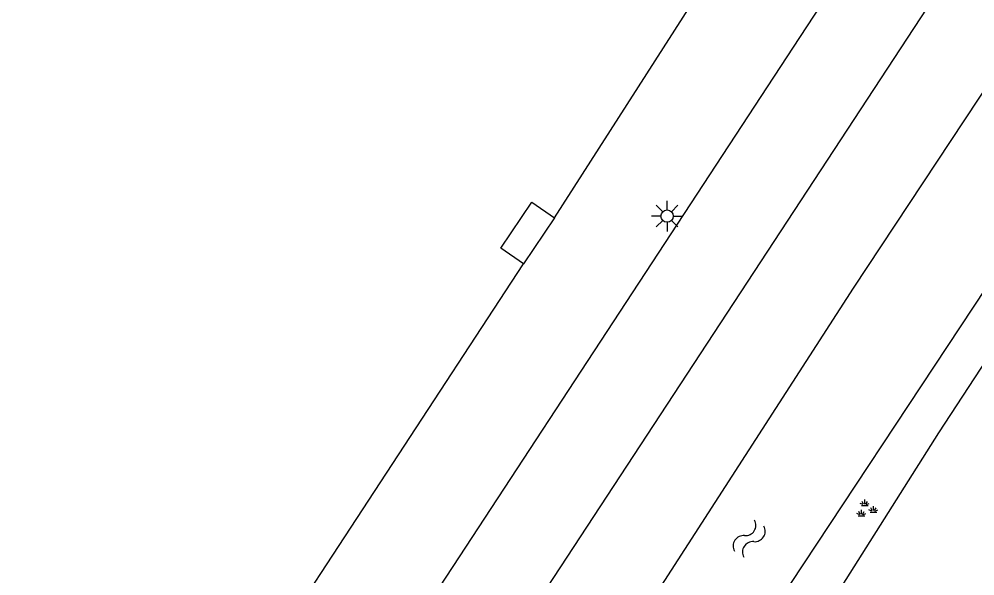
# Model space of a CAD drawing. Extents: x 136000 to 138005, y 398500 to 400500.
# Drawn here: x 136904.29 to 136943.13, y 399373.37 to 399396 of the extents above; entities that cross this region are included whole.
import ezdxf

# ---------------------------------------------------------------- set-up
doc = ezdxf.new("R2010")
doc.units = 0
for name, color, linetype in [('gg-bbg-overig bouwwerk', 7, 'Continuous'), ('gg-knt-bronhoudergrens', 7, 'Continuous'), ('gg-knt-verharding', 7, 'Continuous'), ('gg-kntw-bovenkant insteek waterloop', 7, 'Continuous'), ('gt-symb-groenvak', 7, 'Continuous'), ('gt-symb-lichtmast', 7, 'Continuous'), ('gt-symb-watersymbool', 7, 'Continuous')]:
    doc.layers.add(name, color=color, linetype=linetype)

# ---------------------------------------------------------------- blocks, each defined once
blk = doc.blocks.new('gt0-GRVAK')
at = {"layer": 'gt-symb-groenvak'}
for p, q in [((-0.047, 0.214), (-0.047, 0.393)), ((-0.11, 0.189), (-0.228, 0.24)), ((-0.182, 0.153), (0.088, 0.153)), ((-0.091, 0.211), (-0.156, 0.322)), ((-0.004, 0.211), (0.061, 0.322)), ((0.015, 0.189), (0.133, 0.24)), ((0.262, -0.052), (0.197, 0.059)), ((0.305, -0.049), (0.305, 0.13)), ((0.349, -0.052), (0.414, 0.059)), ((-0.245, -0.228), (-0.363, -0.177)), ((-0.318, -0.264), (-0.047, -0.264)), ((-0.226, -0.206), (-0.291, -0.095)), ((-0.183, -0.203), (-0.183, -0.024)), ((-0.139, -0.206), (-0.074, -0.095)), ((-0.12, -0.228), (-0.002, -0.177)), ((0.243, -0.074), (0.125, -0.023)), ((0.17, -0.11), (0.441, -0.11)), ((0.368, -0.074), (0.486, -0.023))]:
    blk.add_line(p, q, dxfattribs=at)
blk = doc.blocks.new('gt0-LMAST')
at = {"layer": 'gt-symb-lichtmast'}
for p, q in [((-0.182, 0.173), (-0.447, 0.438)), ((-0.005, 0.246), (-0.005, 0.621)), ((0.172, 0.173), (0.437, 0.438)), ((-0.255, -0.004), (-0.63, -0.004)), ((-0.182, -0.181), (-0.447, -0.446)), ((-0.005, -0.254), (-0.005, -0.629)), ((0.437, -0.446), (0.172, -0.181)), ((0.245, -0.004), (0.62, -0.004))]:
    blk.add_line(p, q, dxfattribs=at)
blk.add_circle((-0.005, -0.004), 0.25, dxfattribs=at)
blk = doc.blocks.new('gt0-WA')
at = {"layer": 'gt-symb-watersymbool'}
for centre, start, end in [((-0.323, 0.022), 28.0725, 151.9275), ((0.427, 0.422), 208.0725, 331.9275), ((-0.323, -0.428), 28.0725, 151.9275), ((0.427, -0.028), 208.0725, 331.9275)]:
    blk.add_arc(centre, 0.425, start, end, dxfattribs=at)

msp = doc.modelspace()

# ---------------------------------------------------------------- linework, layer by layer
at = {"layer": 'gg-bbg-overig bouwwerk'}
msp.add_line((136926.04, 399387.93), (136924.78, 399386.06), dxfattribs=at)
msp.add_lwpolyline([(136924.78, 399386.06), (136923.86, 399386.69), (136925.12, 399388.56), (136926.04, 399387.93)], dxfattribs=at)
at = {"layer": 'gg-knt-bronhoudergrens'}
for points in [[(136926.04, 399387.93), (136951.052, 399426.942), (136984.677, 399477.264)], [(136904.286, 399360.679), (136913.654, 399369.043), (136924.78, 399386.06)]]:
    msp.add_lwpolyline(points, dxfattribs=at)
at = {"layer": 'gg-knt-verharding'}
msp.add_line((136987.509, 399467.166), (136917.938, 399361.002), dxfattribs=at)
msp.add_lwpolyline([(136986.411, 399472.071), (136935.996, 399395.258), (136915.375, 399363.768)], dxfattribs=at)
at = {"layer": 'gg-kntw-bovenkant insteek waterloop'}
for points in [[(136923.669, 399362.557), (136938.2, 399385.062), (136960.26, 399418.45), (136978.848, 399446.961)], [(136982.452, 399444.504), (136968.325, 399422.798), (136951.009, 399396.32), (136927.151, 399360.231)], [(136928.726, 399360.105), (136929.949, 399360.632), (136941.664, 399379.179), (136959.734, 399406.811), (136982.85, 399441.935)]]:
    msp.add_lwpolyline(points, dxfattribs=at)

# ---------------------------------------------------------------- block references
at = {"layer": 'gt-symb-groenvak'}
msp.add_blockref('gt0-GRVAK', (136938.697, 399376.076), dxfattribs=at)
at = {"layer": 'gt-symb-lichtmast'}
msp.add_blockref('gt0-LMAST', (136930.622, 399387.998), dxfattribs=at)
at = {"layer": 'gt-symb-watersymbool', "rotation": 56.91369260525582}
msp.add_blockref('gt0-WA', (136933.924, 399374.842), dxfattribs=at)

doc.saveas('drawing.dxf')
